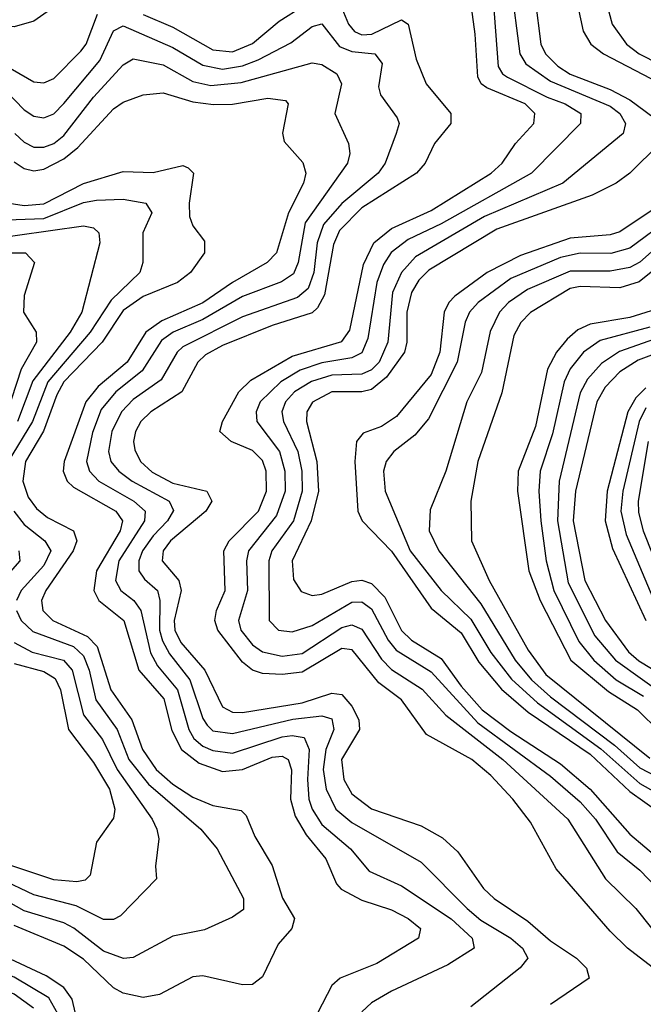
# Model space of a CAD drawing. Header units: inches. Extents: x 501365 to 657855, y 482276 to 547543.
# Tile 720 of 957: x 605361 to 606617, y 524237 to 526219. Entities that reach past the tile are written whole.
import ezdxf

# ---------------------------------------------------------------- set-up
doc = ezdxf.new("R2010")
doc.units = ezdxf.units.IN
doc.header["$MEASUREMENT"] = 0
doc.layers.add('A6502', color=7, linetype='Continuous')

msp = doc.modelspace()

# ---------------------------------------------------------------- linework, layer by layer
at = {"layer": 'A6502', "color": 5}
for points, elevation in [([(606678.5, 524278.5), (606585.5, 524350), (606550, 524384.3), (606441.8, 524510), (606390, 524603.7), (606354.6, 524650), (606310, 524697.9), (606271.9, 524730), (606180.2, 524780.2), (606130.1, 524850), (606084.4, 524884.4), (606030.6, 524950.6), (606010, 524953.5), (605930, 524905.4), (605890, 524900.7), (605850, 524903), (605830, 524909.6), (605810, 524925.9), (605760.2, 524990), (605754.4, 525010), (605757.8, 525030), (605775.1, 525070), (605772.4, 525150), (605783.4, 525170), (605842.4, 525230), (605858, 525270), (605857.5, 525310), (605850, 525331.5), (605830, 525351.6), (605787.3, 525370), (605764.1, 525390), (605769.7, 525410), (605802.7, 525470), (605826.7, 525493.3), (605910, 525541.9), (606010, 525571.4), (606026, 525594), (606053.5, 525726.5), (606074.1, 525770), (606110, 525798.8), (606190, 525835), (606310.4, 525910), (606332.7, 525930), (606359.9, 525970), (606396.7, 526010), (606398.8, 526030), (606379.2, 526050), (606301.7, 526081.7), (606290.4, 526090), (606283.9, 526103.9), (606278.7, 526190), (606251.5, 526388.5)], 3120), ([(606388, 526350), (606410.9, 526170), (606420.3, 526150), (606445.2, 526125.2), (606469.6, 526109.6), (606550, 526078.5), (606590, 526057.9), (606654.2, 526010)], 3180), ([(606309.6, 526330), (606324.6, 526124.6), (606333.6, 526110), (606343.5, 526103.5), (606423.4, 526063.4), (606459.6, 526050), (606491.1, 526030), (606490.8, 526010), (606392, 525910), (606210, 525807.8), (606143.4, 525776.6), (606109.6, 525750.4), (606094, 525726), (606080.5, 525690), (606062.6, 525577.4), (606050, 525548.4), (606030, 525538.3), (605970, 525528.2), (605926.4, 525513.6), (605887, 525490), (605845.5, 525450), (605837.6, 525430), (605838.6, 525410), (605884.8, 525350), (605895.1, 525310), (605895.9, 525270), (605878.7, 525221.3), (605822.2, 525150), (605818.1, 525130), (605820, 525070), (605802, 525010), (605806.9, 524990), (605830, 524960.5), (605850, 524946.7), (605890, 524937.7), (605930, 524943.4), (606010, 524995.9), (606030, 525001.1), (606050, 524992.5), (606090, 524932.1), (606110, 524911.2), (606171.7, 524871.7), (606219.4, 524819.4), (606334.3, 524730), (606465.3, 524610), (606541.1, 524490), (606602.2, 524430), (606667.6, 524347.6)], 3140), ([(605990, 526291.1), (606023.4, 526210), (606035.5, 526195.5), (606050, 526188.8), (606070.4, 526189.6), (606130, 526219), (606143.7, 526210), (606159.4, 526139.4), (606180.1, 526090), (606229.6, 526030), (606229.5, 526010), (606196.5, 525970), (606177.6, 525930), (606160.3, 525910), (606050, 525840.5), (606005.2, 525794.8), (605993.3, 525766.7), (605975, 525665), (605961.1, 525638.9), (605950, 525629.3), (605870, 525603.3), (605770, 525563.4), (605735.6, 525544.4), (605719.7, 525530), (605687.6, 525470), (605625.7, 525430), (605605.4, 525410), (605594.4, 525390), (605590.4, 525370), (605592.9, 525352.9), (605604.7, 525330), (605628.4, 525308.4), (605670, 525286.2), (605738, 525270), (605748.5, 525250), (605736, 525230), (605664.9, 525170), (605650.4, 525150), (605648.2, 525130), (605681.9, 525090), (605686.5, 525070), (605672.1, 525010), (605673.7, 524990), (605685.7, 524965.7), (605733.9, 524910), (605770, 524836.2), (605790, 524825.5), (605810, 524824.2), (605930, 524844.2), (605990, 524863.6), (606010, 524860.7), (606030, 524837.3), (606044.2, 524810), (606045.8, 524790), (606009.3, 524730), (606013.7, 524690), (606030, 524661), (606070, 524630.6), (606170, 524596.7), (606212.5, 524572.5), (606243.8, 524543.8), (606295.1, 524470), (606316.8, 524450), (606384.4, 524404.4), (606430, 524364.7), (606482.2, 524330), (606502.8, 524310), (606508, 524290), (606430, 524236.9)], 3080), ([(606350.4, 526290.4), (606368.2, 526150), (606380.5, 526130), (606430, 526095.2), (606550, 526045.3), (606569.8, 526030), (606580.9, 526010), (606576.8, 525990), (606454.9, 525890), (606297.2, 525822.8), (606158.5, 525741.5), (606129.9, 525710.1), (606112.1, 525670), (606102.4, 525570), (606085.2, 525530), (606070, 525514.4), (606050, 525505.7), (605990, 525503.5), (605949.2, 525490.8), (605914.8, 525470), (605896.8, 525450), (605889.5, 525430), (605892.7, 525410), (605921.4, 525350), (605929.4, 525310), (605930.4, 525270), (605912.4, 525210), (605869.3, 525150), (605863.3, 525130), (605863.8, 525010), (605882.2, 524990), (605910, 524986.6), (605950, 524999.4), (606030, 525046.6), (606050, 525047.1), (606070, 525033.5), (606103.1, 524970), (606119.4, 524950), (606190, 524906.4), (606283.8, 524803.8), (606430, 524696.6), (606490, 524644.6), (606520.6, 524610), (606564.1, 524544.1), (606610, 524507.2), (606645.8, 524470)], 3160), ([(606540.6, 526260.6), (606554.5, 526210), (606583.2, 526170), (606608.4, 526150), (606689.1, 526109.1)], 3240), ([(605030, 526223.7), (605070, 526172.2), (605130, 526146.1), (605170, 526141.6), (605230, 526162.3), (605250, 526161.8), (605316, 526136), (605390, 526093.9), (605410, 526092.2), (605430, 526100.9), (605484.6, 526155.4), (605495.1, 526170), (605518.3, 526230)], 3080), ([(605430, 526244.3), (605390, 526216.2), (605350, 526204.8), (605310, 526207.9), (605230, 526233.8)], 3120), ([(605610, 526229.2), (605670, 526204), (605750, 526158.5), (605790, 526154.5), (605830, 526171.1), (605884, 526216), (605933.1, 526246.9)], 3080), ([(606485.3, 526245.3), (606496.1, 526196.1), (606511.7, 526170), (606536.6, 526150), (606806.2, 526010)], 3220), ([(605314.4, 526094.4), (605370, 526037.6), (605390, 526024.7), (605410, 526021.4), (605430, 526029.7), (605450, 526050.4), (605522.9, 526137.1), (605550, 526196.3), (605570, 526206.8), (605670, 526163.1), (605730, 526127.8), (605770, 526119.3), (605810, 526126.3), (605841.8, 526138.2), (605907.5, 526172.5), (605950, 526205.4), (605970, 526210.4), (606005.1, 526165.1), (606030, 526155.3), (606076.3, 526150), (606091.1, 526131.1), (606084.1, 526084.1), (606088, 526068), (606121.6, 526021.6), (606125.7, 526010), (606119.4, 525990), (606097.3, 525930), (606083, 525910), (606010, 525849.3), (605973.4, 525806.6), (605960, 525770), (605953.6, 525710), (605941.9, 525678.1), (605920.4, 525659.6), (605810, 525621.2), (605690, 525560.4), (605678.4, 525550), (605646, 525494), (605590, 525454.4), (605566.2, 525430), (605546.8, 525390), (605540.3, 525350), (605545, 525330), (605560.9, 525310), (605587.7, 525290), (605662, 525250), (605671.1, 525231), (605658.8, 525210), (605630, 525180.4), (605608.9, 525150), (605601.1, 525130), (605601, 525110), (605612.8, 525092.8), (605638.5, 525070), (605643.8, 525050), (605642.9, 524990), (605648.8, 524968.8), (605662.9, 524942.9), (605704.1, 524890), (605730, 524812.5), (605738.8, 524798.8), (605750, 524787.9), (605790, 524782), (605911.1, 524811.1), (605970, 524817.8), (605990, 524812.1), (605994.2, 524790), (605978, 524750), (605972.4, 524710), (605978.2, 524670), (605997.9, 524630), (606030, 524602.9), (606170, 524523.5), (606262.1, 524430), (606290, 524406.5), (606350.5, 524370), (606373.7, 524350), (606384.8, 524330), (606369.3, 524310.7), (606270, 524232.1)], 3060), ([(605351.4, 525990), (605370, 525972.6), (605390, 525962.7), (605410, 525962.7), (605429.9, 525970), (605450, 525985.8), (605510, 526063.4), (605570, 526128.1), (605590, 526140.3), (605650, 526128.5), (605710, 526094.8), (605746.4, 526086.4), (605807.4, 526092.6), (605950, 526132.1), (605970, 526128.6), (605999.8, 526110), (606009.2, 526090), (605995.6, 526030), (606023.1, 525970), (606025.9, 525950), (606021.5, 525930), (605936.3, 525810), (605921.8, 525730), (605912.4, 525707.6), (605888.8, 525691.2), (605810, 525661.8), (605730, 525615.3), (605670.2, 525589.8), (605646.9, 525573.1), (605607.9, 525512.1), (605554.8, 525470), (605525.3, 525434.7), (605508.1, 525388.1), (605495.8, 525330), (605501.6, 525310), (605520.5, 525290), (605591.1, 525250), (605614.1, 525230), (605612.9, 525210), (605561.2, 525130), (605554.2, 525090), (605564.8, 525070), (605591.4, 525050), (605605, 525030), (605624.5, 524944.5), (605638.6, 524918.6), (605678.9, 524870), (605701.8, 524790), (605711.9, 524771.9), (605730, 524756.6), (605750, 524747.8), (605790, 524742.7), (605890, 524775.5), (605910, 524778.2), (605934.4, 524774.4), (605944.5, 524750), (605940.6, 524690), (605943.8, 524650), (605950, 524630), (605970, 524599.3), (606027.4, 524550), (606065.2, 524505.2), (606130, 524475.8), (606230, 524409), (606272.6, 524370), (606276.4, 524350), (606223.5, 524316.5), (606110, 524263.5), (606070, 524240.1), (606050, 524222.2)], 3040), ([(605350, 525932.6), (605370, 525919.3), (605390, 525915.1), (605410, 525918.5), (605450, 525939.3), (605478.1, 525961.9), (605550, 526039.7), (605570, 526052.9), (605610, 526068.1), (605650, 526071.7), (605710, 526053.8), (605751.4, 526048.6), (605790, 526049.3), (605861.1, 526061.1), (605896.6, 526056.6), (605902, 526050), (605890.7, 525990.7), (605893.6, 525973.6), (605931.7, 525931.7), (605937.3, 525910), (605932.7, 525890), (605902.4, 525830), (605878.6, 525750), (605859.9, 525730), (605790, 525690.2), (605730, 525649.3), (605647.2, 525612.8), (605615, 525590), (605577.5, 525530), (605519.6, 525480.4), (605494.6, 525450), (605450.9, 525330), (605449.1, 525310), (605457.1, 525290), (605470, 525277.8), (605554.7, 525230), (605568.2, 525210), (605563.6, 525190), (605516.2, 525110), (605510.5, 525070), (605520.7, 525050), (605570.9, 525010), (605601, 524910), (605651.8, 524851.8), (605668, 524788), (605686.9, 524750), (605722.8, 524722.8), (605770, 524705.6), (605810, 524709.5), (605870, 524734.3), (605890, 524736.6), (605901.7, 524730), (605908.8, 524708.8), (605906.9, 524650), (605915.7, 524615.7), (605938.4, 524578.4), (605977.6, 524530), (605999.4, 524479.4), (606008.8, 524468.8), (606050, 524446.9), (606110, 524427.1), (606143.6, 524410), (606168.2, 524390), (606164.4, 524370), (606080.7, 524319.3), (606006.4, 524290), (605990, 524274.7), (605960.7, 524219.3)], 3020), ([(606650.1, 525970), (606590, 525909.9), (606562.5, 525890), (606514.3, 525865.7), (606322.4, 525797.6), (606185.1, 525714.9), (606165.2, 525694.8), (606150.3, 525669.7), (606141.2, 525630), (606141, 525570), (606136.1, 525550), (606100.2, 525499.8), (606070, 525475), (606050, 525470.1), (605990, 525469.7), (605950.6, 525449.4), (605939.3, 525430), (605939.1, 525410), (605959.9, 525330), (605963.3, 525270), (605948.3, 525210), (605910, 525130), (605912.4, 525092.4), (605927.9, 525067.9), (605950, 525059.9), (605970, 525062.9), (606030, 525088.1), (606050, 525090.7), (606070, 525084.5), (606096.9, 525056.9), (606130, 524989.5), (606150, 524969.8), (606210, 524932.9), (606250, 524877.7), (606292.4, 524830), (606350, 524786.4), (606450, 524721.5), (606510, 524670.2), (606590, 524579.4), (606650, 524528.9)], 3180), ([(605331.2, 525851.2), (605370, 525845.2), (605410, 525848.4), (605490, 525889), (605570, 525913.8), (605630, 525911.2), (605690, 525925.5), (605700.7, 525920.7), (605711, 525910), (605702.5, 525850), (605703.2, 525823.2), (605710, 525803.9), (605733.4, 525773.4), (605733.5, 525750), (605705.2, 525710), (605679.1, 525690), (605610, 525661.6), (605570, 525633.7), (605527.1, 525570), (605450.5, 525490), (605436.3, 525463.7), (605409.4, 525390.6), (605372.8, 525330), (605367.8, 525290), (605378.2, 525258.2), (605394.9, 525234.9), (605417.1, 525217.1), (605469.7, 525190), (605476.6, 525170), (605469.2, 525150), (605413.9, 525070), (605405.5, 525050), (605408.2, 525030), (605428.2, 525010), (605497.7, 524977.7), (605517.6, 524957.6), (605544.6, 524870), (605586.9, 524810), (605608.4, 524750), (605635.8, 524710), (605670, 524680.4), (605710, 524654.1), (605750, 524637.5), (605807.3, 524627.3), (605817.1, 524617.1), (605834.8, 524574.8), (605870, 524516.6), (605890.5, 524450.5), (605914.5, 524410), (605909.4, 524390), (605881.5, 524358.5), (605850, 524292.4), (605830, 524276.9), (605810, 524276.3), (605730, 524294.4), (605710, 524292.2), (605643.1, 524256.9), (605610, 524251.2), (605570, 524259.8), (605550, 524270.6), (605490, 524328.2), (605450, 524353.9), (605350, 524396)], 2980), ([(606710, 525885.8), (606570, 525791.7), (606550, 525785.9), (606470, 525779.6), (606370, 525744.4), (606302.5, 525710), (606237.2, 525662.8), (606225.2, 525650), (606215.8, 525630), (606207, 525550), (606190, 525504.9), (606120, 525420), (606090, 525400), (606053.2, 525386.8), (606039.4, 525370), (606036.2, 525330), (606041.9, 525230), (606051, 525210), (606110, 525149.5), (606190, 525034.5), (606250, 524985.2), (606285.8, 524925.8), (606331.4, 524871.4), (606385.2, 524825.2), (606510, 524740.7), (606590, 524665.4), (606650, 524622.7)], 3220), ([(605315.8, 525815.8), (605410, 525819.2), (605490, 525851.2), (605516.1, 525856.1), (605570, 525857.9), (605615.6, 525850), (605627.3, 525830), (605609.6, 525790), (605609, 525730), (605603.4, 525710), (605545.8, 525654.2), (605503.3, 525590), (605418.1, 525490), (605387.4, 525410), (605338, 525330)], 2960), ([(606670, 525818.5), (606590, 525759.4), (606551.6, 525748.4), (606490, 525748.8), (606450, 525740.2), (606350, 525698.4), (606284.8, 525650), (606267.3, 525630), (606258.1, 525610), (606242, 525530), (606184.3, 525415.7), (606157.3, 525382.7), (606114.8, 525350), (606099, 525330), (606093.9, 525310), (606097.3, 525270), (606147.4, 525150), (606210.1, 525070), (606270, 525012.2), (606310, 524945.3), (606351.7, 524891.7), (606403.7, 524843.7), (606531.5, 524751.5), (606610, 524681.4), (606670, 524647.9)], 3240), ([(605290, 525775.9), (605490, 525804), (605510, 525800.3), (605521, 525790), (605522.4, 525770), (605486.3, 525630), (605462.8, 525590), (605387.8, 525492.2), (605357.1, 525410)], 2940), ([(606651.8, 525768.2), (606610, 525730.8), (606590, 525720.2), (606550, 525712.6), (606470, 525712.8), (606384.1, 525675.9), (606345.8, 525650), (606327.2, 525630), (606308.6, 525591.4), (606290.9, 525509.1), (606261.9, 525450), (606219.4, 525310), (606187.7, 525232.3), (606185.7, 525190), (606205.5, 525150), (606290, 525043.3), (606358.8, 524930), (606392.2, 524890), (606430, 524856), (606558.9, 524758.9), (606610, 524713.4), (606692.7, 524670)], 3260), ([(606690, 525756.7), (606608.6, 525691.4), (606570, 525679.4), (606490, 525682.2), (606470, 525677.8), (606390, 525629.6), (606370.4, 525609.6), (606356.6, 525583.4), (606332.3, 525467.7), (606283.8, 525330), (606269.7, 525249.8), (606271.1, 525170), (606306.5, 525090), (606385.4, 524950), (606420.8, 524900.8), (606630, 524732.6)], 3280), ([(605345.1, 525750), (605373.2, 525750), (605391.3, 525730), (605370, 525663.6), (605369.1, 525630), (605394.3, 525590), (605395.3, 525570), (605364.2, 525515.8), (605334.8, 525425.2)], 2920), ([(606643.5, 525636.5), (606590, 525619.4), (606510, 525606.5), (606485.4, 525594.6), (606463.8, 525576.2), (606442.2, 525550), (606424.3, 525515.7), (606399.7, 525400.3), (606364.9, 525310), (606363.4, 525270), (606386.5, 525110), (606409.5, 525050), (606471.4, 524930), (606547, 524867), (606605.3, 524830), (606650, 524785.9)], 3320), ([(606630, 525600.2), (606530, 525573.5), (606496.3, 525550), (606470, 525516.1), (606457.6, 525490), (606434.5, 525385.5), (606409.6, 525310), (606406.7, 525270), (606410.9, 525210), (606421.7, 525130), (606436.8, 525070), (606487.2, 524967.2), (606517.1, 524930), (606562.4, 524890), (606617.5, 524857.5)], 3340), ([(606687.4, 525592.6), (606569.1, 525550.9), (606532.7, 525527.3), (606504.7, 525495.2), (606490, 525468.2), (606447.5, 525290), (606444.5, 525210), (606465.6, 525085.6), (606519.1, 524979.1), (606560.9, 524930), (606670, 524851.8)], 3360), ([(606703.5, 525570), (606606.4, 525533.6), (606569.7, 525510.3), (606540.5, 525479.5), (606523.2, 525450), (606480.4, 525270), (606475.8, 525210), (606499, 525090), (606540.7, 525010), (606586.9, 524946.9), (606608.2, 524928.2), (606757.8, 524837.8)], 3380), ([(606622.2, 525477.8), (606602.2, 525457.8), (606586.2, 525430), (606544.3, 525270), (606540.3, 525210), (606554.9, 525154.9), (606622.1, 525010)], 3420), ([(606622.3, 525437.7), (606608.6, 525410), (606576, 525270), (606572.1, 525230), (606582.5, 525182.5), (606646.8, 525030)], 3440), ([(606627.1, 525370), (606606.9, 525250), (606607.4, 525227.4), (606616.7, 525190), (606672.4, 525050)], 3460), ([(605349.6, 525230), (605370, 525202.8), (605411.7, 525170), (605423.7, 525150), (605410, 525120.1), (605364.4, 525070), (605354.8, 525050)], 2960), ([(605359.7, 525150), (605361.8, 525130), (605308.7, 525070)], 2940), ([(605355.1, 525030), (605364.6, 525010), (605387.6, 524987.6), (605470, 524957.4), (605490, 524938.7), (605501.4, 524910), (605514.9, 524850), (605557.7, 524790), (605581.2, 524730), (605620.6, 524680.6), (605725.9, 524590), (605758.8, 524550), (605812.3, 524450), (605812, 524428), (605790, 524412.4), (605733.2, 524386.8), (605670, 524374.3), (605590, 524331.5), (605570.5, 524329.5), (605530, 524344.4), (605470.3, 524390.3), (605450, 524400.9), (605370, 524425.5), (605303, 524463)], 2960), ([(605350, 524965.2), (605386.3, 524946.3), (605449.6, 524929.6), (605467, 524910), (605490, 524820.1), (605528.2, 524770), (605557.6, 524710), (605628.4, 524610), (605637.5, 524590), (605641.2, 524570), (605635.1, 524515.1), (605636.8, 524490), (605564.5, 524415.5), (605550, 524408), (605530, 524407.6), (605475.3, 524435.3), (605390, 524457.4), (605321.2, 524490)], 2940), ([(605350, 524922.9), (605410, 524907), (605432.9, 524892.9), (605443.2, 524870), (605459.7, 524790), (605510, 524724.1), (605542, 524670), (605553, 524630), (605550, 524611.8), (605516.3, 524563.7), (605503.2, 524496.8), (605492.9, 524487.1), (605476.2, 524483.8), (605430, 524487.7), (605323.3, 524523.4)], 2920), ([(605480.4, 524190), (605467.3, 524247.3), (605450, 524271.3), (605414.5, 524294.5), (605250, 524371.2)], 3020), ([(605438.3, 524218.3), (605420.2, 524250), (605350, 524292.1), (605250, 524330.7), (605230, 524334), (605210, 524329.8), (605150, 524301.9), (605090, 524290.1), (605010, 524298.7), (604950, 524328.4), (604930, 524328.4), (604870, 524307.3), (604850, 524305.1), (604730, 524330.5), (604711.5, 524328.5), (604700.7, 524319.3), (604694.4, 524305.6), (604700.4, 524250), (604700, 524170)], 3040), ([(605389.3, 524229.3), (605350, 524257.9), (605290, 524283.9), (605230, 524296.5), (605130, 524264.2), (605090, 524257.8), (605010, 524261.7), (604950, 524288.7), (604930, 524289.4), (604870, 524270), (604783.5, 524276.5), (604765.5, 524274.5), (604750, 524265), (604736.3, 524230)], 3060)]:
    msp.add_lwpolyline(points, dxfattribs=dict(at, elevation=elevation))

doc.saveas('drawing.dxf')
